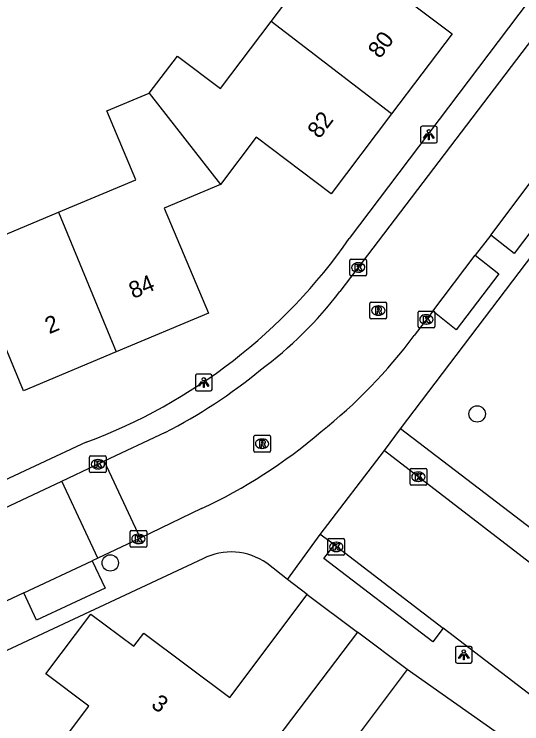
# Model space of a CAD drawing. Extents: x 158474 to 159560, y 388525 to 389605.
# Drawn here: x 158727.27 to 158757.61, y 389006.17 to 389048.63 of the extents above; entities that cross this region are included whole.
import ezdxf

# ---------------------------------------------------------------- set-up
doc = ezdxf.new("R2010")
doc.units = 0
for name, color, linetype in [('IMGEO_Boom', 7, 'Continuous'), ('IMGEO_Kolk', 7, 'Continuous'), ('IMGEO_Lichtpunt', 7, 'Continuous'), ('IMGEO_Pand', 7, 'Continuous'), ('IMGEO_Pand_nummerreeks', 7, 'Continuous'), ('IMGEO_Rijbaan_lokaal_open', 7, 'Continuous'), ('IMGEO_Rioolput', 7, 'Continuous'), ('IMGEO_Voetpad_open', 7, 'Continuous')]:
    doc.layers.add(name, color=color, linetype=linetype)

msp = doc.modelspace()

# ---------------------------------------------------------------- linework, layer by layer
at = {"layer": 'IMGEO_Boom'}
for centre in [(158754.943, 389024.713), (158733.009, 389015.799)]:
    msp.add_circle(centre, 0.489, dxfattribs=at)
at = {"layer": 'IMGEO_Kolk'}
for p, q in [((158747.328, 389033.05), (158747.328, 389033.902)), ((158747.403, 389033.976), (158748.255, 389033.976)), ((158747.816, 389033.756), (158747.841, 389033.756)), ((158748.329, 389033.902), (158748.329, 389033.05)), ((158748.255, 389032.976), (158747.403, 389032.976)), ((158747.839, 389033.196), (158747.814, 389033.196)), ((158751.407, 389029.946), (158751.407, 389030.798)), ((158751.482, 389030.872), (158752.334, 389030.872)), ((158752.408, 389030.798), (158752.408, 389029.946)), ((158751.895, 389030.652), (158751.92, 389030.652)), ((158751.918, 389030.092), (158751.893, 389030.092)), ((158752.334, 389029.872), (158751.482, 389029.872)), ((158731.767, 389021.279), (158731.767, 389022.131)), ((158731.842, 389022.205), (158732.694, 389022.205)), ((158732.255, 389021.985), (158732.28, 389021.985)), ((158732.768, 389022.131), (158732.768, 389021.279)), ((158732.278, 389021.425), (158732.253, 389021.425)), ((158750.931, 389020.532), (158750.931, 389021.384)), ((158751.006, 389021.458), (158751.858, 389021.458)), ((158751.932, 389021.384), (158751.932, 389020.532)), ((158732.694, 389021.205), (158731.842, 389021.205)), ((158751.419, 389021.238), (158751.444, 389021.238)), ((158751.442, 389020.678), (158751.417, 389020.678)), ((158751.858, 389020.458), (158751.006, 389020.458)), ((158734.19, 389016.808), (158734.19, 389017.66)), ((158734.265, 389017.734), (158735.117, 389017.734)), ((158735.191, 389017.66), (158735.191, 389016.808)), ((158734.678, 389017.514), (158734.703, 389017.514)), ((158746.018, 389016.334), (158746.018, 389017.186)), ((158746.093, 389017.26), (158746.945, 389017.26)), ((158747.019, 389017.186), (158747.019, 389016.334)), ((158735.117, 389016.734), (158734.265, 389016.734)), ((158734.701, 389016.954), (158734.676, 389016.954)), ((158746.506, 389017.04), (158746.531, 389017.04)), ((158746.529, 389016.48), (158746.504, 389016.48)), ((158746.945, 389016.26), (158746.093, 389016.26))]:
    msp.add_line(p, q, dxfattribs=at)
for points in [[(158747.328, 389033.05), (158747.328, 389033.902)], [(158747.403, 389033.976), (158748.255, 389033.976)], [(158748.329, 389033.902), (158748.329, 389033.05)], [(158747.649, 389033.676), (158747.772, 389033.676), (158747.772, 389033.525), (158747.902, 389033.676), (158748.066, 389033.676), (158747.92, 389033.525), (158748.073, 389033.276), (158747.921, 389033.276), (158747.836, 389033.44), (158747.772, 389033.373), (158747.772, 389033.276), (158747.649, 389033.276), (158747.649, 389033.676)], [(158748.255, 389032.976), (158747.403, 389032.976)], [(158751.407, 389029.946), (158751.407, 389030.798)], [(158751.482, 389030.872), (158752.334, 389030.872)], [(158752.408, 389030.798), (158752.408, 389029.946)], [(158751.728, 389030.572), (158751.851, 389030.572), (158751.851, 389030.421), (158751.981, 389030.572), (158752.145, 389030.572), (158751.999, 389030.421), (158752.152, 389030.172), (158752, 389030.172), (158751.915, 389030.336), (158751.851, 389030.269), (158751.851, 389030.172), (158751.728, 389030.172), (158751.728, 389030.572)], [(158752.334, 389029.872), (158751.482, 389029.872)], [(158731.767, 389021.279), (158731.767, 389022.131)], [(158731.842, 389022.205), (158732.694, 389022.205)], [(158732.088, 389021.905), (158732.211, 389021.905), (158732.211, 389021.754), (158732.341, 389021.905), (158732.505, 389021.905), (158732.359, 389021.754), (158732.512, 389021.505), (158732.36, 389021.505), (158732.275, 389021.669), (158732.211, 389021.602), (158732.211, 389021.505), (158732.088, 389021.505), (158732.088, 389021.905)], [(158732.768, 389022.131), (158732.768, 389021.279)], [(158750.931, 389020.532), (158750.931, 389021.384)], [(158751.006, 389021.458), (158751.858, 389021.458)], [(158751.932, 389021.384), (158751.932, 389020.532)], [(158732.694, 389021.205), (158731.842, 389021.205)], [(158751.252, 389021.158), (158751.375, 389021.158), (158751.375, 389021.007), (158751.505, 389021.158), (158751.669, 389021.158), (158751.523, 389021.007), (158751.676, 389020.758), (158751.524, 389020.758), (158751.439, 389020.922), (158751.375, 389020.855), (158751.375, 389020.758), (158751.252, 389020.758), (158751.252, 389021.158)], [(158751.858, 389020.458), (158751.006, 389020.458)], [(158734.19, 389016.808), (158734.19, 389017.66)], [(158734.265, 389017.734), (158735.117, 389017.734)], [(158735.191, 389017.66), (158735.191, 389016.808)], [(158734.511, 389017.434), (158734.634, 389017.434), (158734.634, 389017.283), (158734.764, 389017.434), (158734.928, 389017.434), (158734.782, 389017.283), (158734.935, 389017.034), (158734.783, 389017.034), (158734.698, 389017.198), (158734.634, 389017.131), (158734.634, 389017.034), (158734.511, 389017.034), (158734.511, 389017.434)], [(158746.018, 389016.334), (158746.018, 389017.186)], [(158746.093, 389017.26), (158746.945, 389017.26)], [(158747.019, 389017.186), (158747.019, 389016.334)], [(158735.117, 389016.734), (158734.265, 389016.734)], [(158746.339, 389016.96), (158746.462, 389016.96), (158746.462, 389016.809), (158746.592, 389016.96), (158746.756, 389016.96), (158746.61, 389016.809), (158746.763, 389016.56), (158746.611, 389016.56), (158746.526, 389016.724), (158746.462, 389016.657), (158746.462, 389016.56), (158746.339, 389016.56), (158746.339, 389016.96)], [(158746.945, 389016.26), (158746.093, 389016.26)]]:
    msp.add_lwpolyline(points, dxfattribs=at)
for centre, start, end in [((158747.405, 389033.9), 91.552, 178.448), ((158747.405, 389033.9), 91.552, 178.448), ((158748.253, 389033.9), 1.552, 88.448), ((158748.253, 389033.9), 1.552, 88.448), ((158747.405, 389033.052), 181.552, 268.448), ((158747.405, 389033.052), 181.552, 268.448), ((158748.253, 389033.052), 271.552, 358.448), ((158748.253, 389033.052), 271.552, 358.448), ((158751.484, 389030.796), 91.552, 178.448), ((158751.484, 389030.796), 91.552, 178.448), ((158752.332, 389030.796), 1.552, 88.448), ((158752.332, 389030.796), 1.552, 88.448), ((158751.484, 389029.948), 181.552, 268.448), ((158751.484, 389029.948), 181.552, 268.448), ((158752.332, 389029.948), 271.552, 358.448), ((158752.332, 389029.948), 271.552, 358.448), ((158731.844, 389022.129), 91.552, 178.448), ((158731.844, 389022.129), 91.552, 178.448), ((158732.692, 389022.129), 1.552, 88.448), ((158732.692, 389022.129), 1.552, 88.448), ((158751.008, 389021.382), 91.552, 178.448), ((158751.008, 389021.382), 91.552, 178.448), ((158751.856, 389021.382), 1.552, 88.448), ((158751.856, 389021.382), 1.552, 88.448), ((158731.844, 389021.281), 181.552, 268.448), ((158731.844, 389021.281), 181.552, 268.448), ((158732.692, 389021.281), 271.552, 358.448), ((158732.692, 389021.281), 271.552, 358.448), ((158751.008, 389020.534), 181.552, 268.448), ((158751.008, 389020.534), 181.552, 268.448), ((158751.856, 389020.534), 271.552, 358.448), ((158751.856, 389020.534), 271.552, 358.448), ((158734.267, 389017.658), 91.552, 178.448), ((158734.267, 389017.658), 91.552, 178.448), ((158735.115, 389017.658), 1.552, 88.448), ((158735.115, 389017.658), 1.552, 88.448), ((158746.095, 389017.184), 91.552, 178.448), ((158746.095, 389017.184), 91.552, 178.448), ((158746.943, 389017.184), 1.552, 88.448), ((158746.943, 389017.184), 1.552, 88.448), ((158734.267, 389016.81), 181.552, 268.448), ((158734.267, 389016.81), 181.552, 268.448), ((158735.115, 389016.81), 271.552, 358.448), ((158735.115, 389016.81), 271.552, 358.448), ((158746.095, 389016.336), 181.552, 268.448), ((158746.095, 389016.336), 181.552, 268.448), ((158746.943, 389016.336), 271.552, 358.448), ((158746.943, 389016.336), 271.552, 358.448)]:
    msp.add_arc(centre, 0.0765, start, end, dxfattribs=at)
for centre, major_axis, ratio, start_param, end_param in [((158747.815, 389033.476), (-0.387, 0.002), 0.722429, 4.712389, 7.853982), ((158747.84, 389033.476), (-0.39, 0.002), 0.717154, 1.570796, 4.712389), ((158751.894, 389030.372), (-0.387, 0.002), 0.722429, 4.712389, 7.853982), ((158751.919, 389030.372), (-0.39, 0.002), 0.717154, 1.570796, 4.712389), ((158732.254, 389021.705), (-0.387, 0.002), 0.722429, 4.712389, 7.853982), ((158732.279, 389021.705), (-0.39, 0.002), 0.717154, 1.570796, 4.712389), ((158751.418, 389020.958), (-0.387, 0.002), 0.722429, 4.712389, 7.853982), ((158751.443, 389020.958), (-0.39, 0.002), 0.717154, 1.570796, 4.712389), ((158734.677, 389017.234), (-0.387, 0.002), 0.722429, 4.712389, 7.853982), ((158734.702, 389017.234), (-0.39, 0.002), 0.717154, 1.570796, 4.712389), ((158746.505, 389016.76), (-0.387, 0.002), 0.722429, 4.712389, 7.853982), ((158746.53, 389016.76), (-0.39, 0.002), 0.717154, 1.570796, 4.712389)]:
    msp.add_ellipse(centre, major_axis=major_axis, ratio=ratio, start_param=start_param, end_param=end_param, dxfattribs=at)
at = {"layer": 'IMGEO_Lichtpunt'}
for p, q in [((158751.557, 389041.828), (158751.557, 389041.021)), ((158751.557, 389041.828), (158751.557, 389041.021)), ((158752.459, 389041.923), (158751.651, 389041.923)), ((158752.459, 389041.923), (158751.651, 389041.923)), ((158752.553, 389041.021), (158752.553, 389041.828)), ((158752.553, 389041.021), (158752.553, 389041.828)), ((158751.651, 389040.927), (158752.459, 389040.927)), ((158751.651, 389040.927), (158752.459, 389040.927)), ((158738.097, 389026.992), (158738.097, 389026.185)), ((158738.097, 389026.992), (158738.097, 389026.185)), ((158738.999, 389027.087), (158738.191, 389027.087)), ((158738.999, 389027.087), (158738.191, 389027.087)), ((158739.093, 389026.185), (158739.093, 389026.992)), ((158739.093, 389026.185), (158739.093, 389026.992)), ((158738.191, 389026.091), (158738.999, 389026.091)), ((158738.191, 389026.091), (158738.999, 389026.091)), ((158754.547, 389010.805), (158753.739, 389010.805)), ((158754.547, 389010.805), (158753.739, 389010.805)), ((158753.645, 389010.71), (158753.645, 389009.903)), ((158753.645, 389010.71), (158753.645, 389009.903)), ((158754.641, 389009.903), (158754.641, 389010.71)), ((158754.641, 389009.903), (158754.641, 389010.71)), ((158753.739, 389009.809), (158754.547, 389009.809)), ((158753.739, 389009.809), (158754.547, 389009.809))]:
    msp.add_line(p, q, dxfattribs=at)
for points in [[(158751.931, 389041.492), (158751.97, 389041.464), (158751.782, 389041.202), (158751.744, 389041.229), (158751.931, 389041.492)], [(158752.033, 389041.444), (158752.08, 389041.444), (158752.08, 389041.122), (158752.033, 389041.122), (158752.033, 389041.444)], [(158752.143, 389041.464), (158752.181, 389041.491), (158752.368, 389041.229), (158752.329, 389041.201), (158752.143, 389041.464)], [(158738.471, 389026.656), (158738.51, 389026.628), (158738.322, 389026.366), (158738.284, 389026.393), (158738.471, 389026.656)], [(158738.573, 389026.608), (158738.62, 389026.608), (158738.62, 389026.286), (158738.573, 389026.286), (158738.573, 389026.608)], [(158738.683, 389026.628), (158738.721, 389026.655), (158738.908, 389026.393), (158738.869, 389026.365), (158738.683, 389026.628)], [(158754.019, 389010.374), (158754.058, 389010.346), (158753.87, 389010.084), (158753.832, 389010.111), (158754.019, 389010.374)], [(158754.231, 389010.346), (158754.269, 389010.373), (158754.456, 389010.111), (158754.417, 389010.083), (158754.231, 389010.346)], [(158754.121, 389010.326), (158754.168, 389010.326), (158754.168, 389010.004), (158754.121, 389010.004), (158754.121, 389010.326)]]:
    msp.add_lwpolyline(points, dxfattribs=at)
for centre in [(158752.056, 389041.626), (158738.596, 389026.79), (158754.144, 389010.508)]:
    msp.add_circle(centre, 0.0994, dxfattribs=at)
for centre, start, end in [((158751.651, 389041.828), 90, 180), ((158751.651, 389041.828), 90, 180), ((158752.459, 389041.828), 0, 90), ((158752.459, 389041.828), 0, 90), ((158751.651, 389041.021), 180, 270), ((158751.651, 389041.021), 180, 270), ((158752.459, 389041.021), 270, 0), ((158752.459, 389041.021), 270, 360), ((158738.191, 389026.992), 90, 180), ((158738.191, 389026.992), 90, 180), ((158738.999, 389026.992), 0, 90), ((158738.999, 389026.992), 0, 90), ((158738.191, 389026.185), 180, 270), ((158738.191, 389026.185), 180, 270), ((158738.999, 389026.185), 270, 0), ((158738.999, 389026.185), 270, 360), ((158753.739, 389010.71), 90, 180), ((158753.739, 389010.71), 90, 180), ((158754.547, 389010.71), 0, 90), ((158754.547, 389010.71), 0, 90), ((158753.739, 389009.903), 180, 270), ((158753.739, 389009.903), 180, 270), ((158754.547, 389009.903), 270, 0), ((158754.547, 389009.903), 270, 360)]:
    msp.add_arc(centre, 0.0946, start, end, dxfattribs=at)
at = {"layer": 'IMGEO_Pand'}
for points in [[(158742.626, 389048.19), (158745.637, 389052.18), (158743.11, 389054.087), (158745.439, 389057.175), (158746.62, 389056.285)], [(158750.749, 389053.172), (158748.98, 389050.828), (158753.442, 389047.461), (158749.827, 389042.67)], [(158735.341, 389043.906), (158737.027, 389046.122), (158739.601, 389044.181), (158742.626, 389048.19)], [(158749.827, 389042.67), (158742.626, 389048.19)], [(158729.908, 389036.782), (158734.532, 389038.723), (158732.803, 389042.84), (158735.341, 389043.906)], [(158735.341, 389043.906), (158739.591, 389038.439)], [(158749.827, 389042.67), (158746.213, 389037.88), (158741.724, 389041.267), (158739.591, 389038.439)], [(158739.591, 389038.439), (158736.238, 389037.031), (158738.878, 389030.743), (158733.355, 389028.424)], [(158720.305, 389036.211), (158723.973, 389037.751), (158725.208, 389034.809), (158729.908, 389036.782)], [(158729.908, 389036.782), (158733.355, 389028.424)], [(158733.355, 389028.424), (158727.831, 389026.105), (158725.669, 389031.254), (158722.877, 389030.082)], [(158727.301, 388992.469), (158732.958, 389000), (158733.869, 389001.213), (158733.606, 389001.411), (158729.608, 389004.414), (158731.727, 389007.235), (158729.16, 389009.164), (158731.846, 389012.74), (158734.413, 389010.812), (158735.01, 389011.606), (158740.151, 389007.745), (158744.781, 389013.909)], [(158744.781, 389013.909), (158747.786, 389011.652)], [(158747.786, 389011.652), (158738.963, 389000.001), (158731.072, 388989.581)], [(158750.765, 389009.414), (158747.786, 389011.652)], [(158750.765, 389009.414), (158746.163, 389003.286), (158750.537, 389000), (158751.266, 388999.452), (158745.829, 388992.213), (158741.521, 388995.449), (158734.905, 388986.641)]]:
    msp.add_lwpolyline(points, dxfattribs=at)
at = {"layer": 'IMGEO_Rijbaan_lokaal_open'}
for points in [[(158759.79, 389051.768), (158747.298, 389035.212)], [(158761.232, 389051.118), (158746.732, 389032.035)], [(158755.763, 389035.411), (158758.466, 389039.017)], [(158755.763, 389035.411), (158754.829, 389034.219)], [(158752.289, 389030.857), (158754.829, 389034.219)], [(158752.289, 389030.857), (158751.185, 389029.416)], [(158736.292, 389023.604), (158732.639, 389021.881)], [(158731.568, 389023.026), (158712.826, 389014.266)], [(158745.559, 389017.491), (158749.395, 389022.527)], [(158749.395, 389022.527), (158763.612, 389011.582)], [(158730.105, 389020.689), (158732.125, 389021.639), (158732.639, 389021.881)], [(158732.639, 389021.881), (158734.804, 389017.287)], [(158714.806, 389013.493), (158730.105, 389020.689)], [(158732.275, 389016.087), (158730.105, 389020.689)], [(158738.465, 389019.051), (158734.804, 389017.287)], [(158734.804, 389017.287), (158734.385, 389017.085), (158732.275, 389016.087)], [(158746.41, 389016.891), (158745.559, 389017.491)], [(158746.41, 389016.891), (158752.918, 389011.898)], [(158727.832, 389014.007), (158731.934, 389015.926)], [(158732.275, 389016.087), (158731.934, 389015.926)], [(158727.832, 389014.007), (158726.454, 389013.362)], [(158759.889, 389006.559), (158752.918, 389011.898)]]:
    msp.add_lwpolyline(points, dxfattribs=at)
for centre, radius, start, end in [((158720.001, 389054.203), 33.254, 290.3561, 325.1736), ((158728.041, 389046.218), 23.463, 306.4746, 322.8082), ((158726.134, 389048.054), 31.224, 308.5653, 323.3508), ((158721.836, 389051.788), 31.675, 297.1544, 309.5126), ((158725.316, 389047.332), 31.188, 294.9357, 310.5672)]:
    msp.add_arc(centre, radius, start, end, dxfattribs=at)
at = {"layer": 'IMGEO_Rioolput'}
for p, q in [((158748.531, 389030.475), (158748.531, 389031.327)), ((158748.606, 389031.401), (158749.458, 389031.401)), ((158749.019, 389031.181), (158749.044, 389031.181)), ((158749.532, 389031.327), (158749.532, 389030.475)), ((158749.458, 389030.401), (158748.606, 389030.401)), ((158749.042, 389030.621), (158749.017, 389030.621)), ((158741.586, 389022.508), (158741.586, 389023.36)), ((158741.661, 389023.434), (158742.513, 389023.434)), ((158742.074, 389023.214), (158742.099, 389023.214)), ((158742.587, 389023.36), (158742.587, 389022.508)), ((158742.513, 389022.434), (158741.661, 389022.434)), ((158742.097, 389022.654), (158742.072, 389022.654))]:
    msp.add_line(p, q, dxfattribs=at)
for points in [[(158748.531, 389030.475), (158748.531, 389031.327)], [(158748.606, 389031.401), (158749.458, 389031.401)], [(158749.532, 389031.327), (158749.532, 389030.475)], [(158749.12, 389031.099), (158748.868, 389031.101), (158748.868, 389030.701)], [(158748.868, 389030.701), (158748.992, 389030.701), (158748.992, 389030.863), (158749.003, 389030.863)], [(158749.046, 389031.02), (158748.992, 389031.02), (158748.992, 389030.939)], [(158748.992, 389030.939), (158749.044, 389030.939)], [(158749.05, 389030.834), (158749.121, 389030.701), (158749.261, 389030.701), (158749.196, 389030.827)], [(158749.458, 389030.401), (158748.606, 389030.401)], [(158741.586, 389022.508), (158741.586, 389023.36)], [(158741.661, 389023.434), (158742.513, 389023.434)], [(158742.175, 389023.132), (158741.923, 389023.134), (158741.923, 389022.734)], [(158742.587, 389023.36), (158742.587, 389022.508)], [(158741.923, 389022.734), (158742.047, 389022.734), (158742.047, 389022.896), (158742.058, 389022.896)], [(158742.101, 389023.053), (158742.047, 389023.053), (158742.047, 389022.972)], [(158742.047, 389022.972), (158742.099, 389022.972)], [(158742.105, 389022.867), (158742.176, 389022.734), (158742.316, 389022.734), (158742.251, 389022.86)], [(158742.513, 389022.434), (158741.661, 389022.434)]]:
    msp.add_lwpolyline(points, dxfattribs=at)
for centre, radius, start, end in [((158748.608, 389031.325), 0.0765, 91.552, 178.448), ((158748.608, 389031.325), 0.0765, 91.552, 178.448), ((158749.456, 389031.325), 0.0765, 1.552, 88.448), ((158749.456, 389031.325), 0.0765, 1.552, 88.448), ((158749.002, 389030.81), 0.0533, 26.0293, 88.6989), ((158749.028, 389031.128), 0.19, 274.7715, 282.9687), ((158749.052, 389030.924), 0.0964, 77.0061, 93.1865), ((158749.066, 389030.981), 0.0378, 276.6634, 79.6772), ((158749.119, 389030.989), 0.109, 350.3612, 89.416), ((158749.117, 389030.989), 0.112, 277.5842, 350.9817), ((158749.101, 389030.774), 0.108, 29.5134, 73.7905), ((158748.608, 389030.477), 0.0765, 181.552, 268.448), ((158748.608, 389030.477), 0.0765, 181.552, 268.448), ((158749.456, 389030.477), 0.0765, 271.552, 358.448), ((158749.456, 389030.477), 0.0765, 271.552, 358.448), ((158741.663, 389023.358), 0.0765, 91.552, 178.448), ((158741.663, 389023.358), 0.0765, 91.552, 178.448), ((158742.174, 389023.022), 0.109, 350.3612, 89.416), ((158742.511, 389023.358), 0.0765, 1.552, 88.448), ((158742.511, 389023.358), 0.0765, 1.552, 88.448), ((158742.057, 389022.843), 0.0533, 26.0293, 88.6989), ((158742.083, 389023.161), 0.19, 274.7715, 282.9687), ((158742.107, 389022.957), 0.0964, 77.0061, 93.1865), ((158742.121, 389023.014), 0.0378, 276.6634, 79.6772), ((158742.172, 389023.022), 0.112, 277.5842, 350.9817), ((158742.156, 389022.807), 0.108, 29.5134, 73.7905), ((158741.663, 389022.51), 0.0765, 181.552, 268.448), ((158741.663, 389022.51), 0.0765, 181.552, 268.448), ((158742.511, 389022.51), 0.0765, 271.552, 358.448), ((158742.511, 389022.51), 0.0765, 271.552, 358.448)]:
    msp.add_arc(centre, radius, start, end, dxfattribs=at)
for centre, major_axis, ratio, start_param, end_param in [((158749.018, 389030.901), (-0.387, 0.002), 0.722429, 4.712389, 7.853982), ((158749.043, 389030.901), (-0.39, 0.002), 0.717154, 1.570796, 4.712389), ((158742.073, 389022.934), (-0.387, 0.002), 0.722429, 4.712389, 7.853982), ((158742.098, 389022.934), (-0.39, 0.002), 0.717154, 1.570796, 4.712389)]:
    msp.add_ellipse(centre, major_axis=major_axis, ratio=ratio, start_param=start_param, end_param=end_param, dxfattribs=at)
at = {"layer": 'IMGEO_Voetpad_open'}
for points in [[(158750.354, 389023.821), (158767.926, 389046.996)], [(158758.466, 389039.017), (158759.894, 389037.921), (158757.159, 389034.315), (158755.763, 389035.411)], [(158754.829, 389034.219), (158756.245, 389033.091), (158753.691, 389029.754), (158752.289, 389030.857)], [(158749.395, 389022.527), (158750.354, 389023.821)], [(158766.566, 389011.438), (158750.354, 389023.821)], [(158743.609, 389014.817), (158745.559, 389017.491)], [(158752.918, 389011.898), (158752.285, 389011.073), (158745.777, 389016.066), (158746.41, 389016.891)], [(158738.552, 389016.051), (158727.129, 389010.69), (158711.965, 389003.575), (158704.348, 389000), (158690.257, 388993.388), (158645.827, 388974.583)], [(158731.934, 389015.926), (158732.709, 389014.292), (158728.594, 389012.376), (158727.832, 389014.007)], [(158743.609, 389014.817), (158742.361, 389015.783)], [(158744.781, 389013.909), (158743.609, 389014.817)], [(158757.574, 389004.614), (158750.765, 389009.414)]]:
    msp.add_lwpolyline(points, dxfattribs=at)
msp.add_arc((158740.233, 389012.746), 3.708, 54.9831, 116.9675, dxfattribs=at)

# ---------------------------------------------------------------- texts
at = {"layer": 'IMGEO_Pand_nummerreeks'}
for s, rotation, p in [('80', 52.9642, (158749.127, 389045.926)), ('82', 52.9659, (158745.509, 389041.131)), ('84', 22.7766, (158734.379, 389031.587)), ('2', 22.7729, (158729.362, 389029.48)), ('3', 323.0927, (158735.39, 389007.218))]:
    msp.add_text(s, height=1, rotation=rotation, dxfattribs=at).set_placement(p)

doc.saveas('drawing.dxf')
